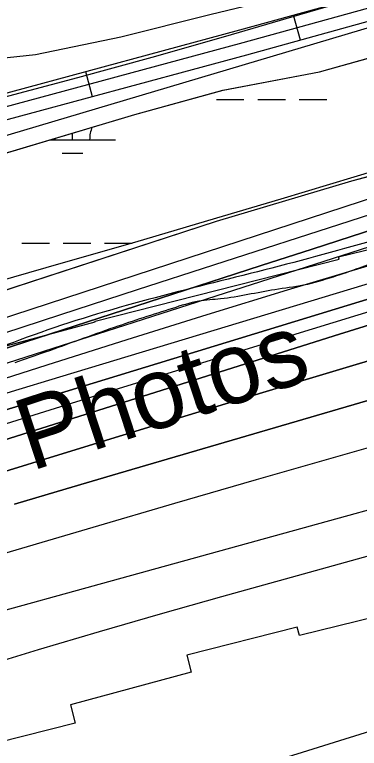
# Model space of a CAD drawing. Extents: x 3297753 to 3335611, y 652252 to 677623.
# Drawn here: x 3319473 to 3319873, y 661649 to 662501 of the extents above; entities that cross this region are included whole.
import ezdxf

# ---------------------------------------------------------------- set-up
doc = ezdxf.new("R2010")
doc.units = 0
for name, color, linetype in [('V-LEVE-TOET', 7, 'Continuous'), ('V-RIVR-EDGE', 7, 'Continuous'), ('V-RIVR-IDEN', 7, 'Continuous'), ('V-ROAD-CNTR', 7, 'Continuous'), ('V-RRAP-FSHR', 7, 'Continuous'), ('V-RRAP-RVMT', 7, 'Continuous'), ('V-SITE-VEGE', 7, 'Continuous'), ('V-TOPO-DPTH', 7, 'Continuous'), ('V-TOPO-MAJR', 7, 'Continuous'), ('V-TOPO-MINR', 7, 'Continuous'), ('V-TOPO-WATR', 7, 'Continuous'), ('V-WETL-SWMP', 7, 'Continuous')]:
    doc.layers.add(name, color=color, linetype=linetype)

msp = doc.modelspace()

# ---------------------------------------------------------------- linework, layer by layer
at = {"layer": 'V-LEVE-TOET'}
for points in [[(3320260.3, 662669.12), (3320237.97, 662662.31), (3320167.29, 662638.81), (3320117.57, 662617.77), (3320065.91, 662597.76), (3320004.88, 662577.33), (3319929.42, 662557.36), (3319810.2, 662528.1), (3319699.17, 662501.35), (3319595.88, 662475.03), (3319497.06, 662454.81), (3319464.57, 662451.36), (3319435.9, 662449.55), (3319407.72, 662445.3), (3319381.93, 662437.9), (3319346.09, 662421), (3319271.26, 662388.67), (3319212, 662360.81), (3319125.35, 662322.69), (3318982.03, 662264.28), (3318869.28, 662216.65), (3318697.69, 662151.27), (3318587.12, 662102.94)], [(3318303.29, 661898.61), (3318349.02, 661915.96), (3318416.47, 661939.66), (3318821.54, 662099.67), (3319094.83, 662210.73), (3319129.96, 662223.38), (3319191.2, 662248.07), (3319293.71, 662284.21), (3319389.38, 662316.49), (3319441.48, 662334.46), (3319612.36, 662385.56), (3319714.56, 662413.47), (3319826.6, 662434.88), (3320041.13, 662495.21), (3320126.4, 662524.59), (3320170.6, 662537.02), (3320215.26, 662553.61), (3320268.86, 662578.67), (3320303.13, 662598.48)]]:
    msp.add_lwpolyline(points, dxfattribs=at)
at = {"layer": 'V-RIVR-EDGE'}
msp.add_spline([(3326889.83, 662141.04), (3326857.5, 662143.19), (3326833.47, 662147.4), (3326810.28, 662152.43), (3326793.71, 662156.2), (3326766.36, 662161.66), (3326732.8, 662165.88), (3326707.11, 662168.02), (3326687.22, 662172.21), (3326656.14, 662173.95), (3326630.03, 662175.67), (3326605.59, 662180.7), (3326578.66, 662186.99), (3326551.74, 662192.86), (3326538.9, 662196.21), (3326518.18, 662198.74), (3326492.9, 662202.12), (3326458.09, 662203.45), (3326427.02, 662208.5), (3326397.19, 662216.04), (3326383.93, 662216.48), (3326351.61, 662221.95), (3326323.86, 662228.24), (3326289.47, 662233.71), (3326274.55, 662235.82), (3326264.61, 662236.67), (3326257.56, 662236.69), (3326248.02, 662233.4), (3326240.97, 662230.1), (3326229.36, 662230.13), (3326221.9, 662230.15), (3326199.12, 662235.18), (3326175.91, 662237.72), (3326132.42, 662248.61), (3326106.72, 662250.33), (3326076.89, 662252.06), (3326054.1, 662257.5), (3326044.99, 662259.6), (3326038.77, 662259.2), (3326026.34, 662260.06), (3326018.47, 662261.32), (3326011.01, 662264.66), (3326005.63, 662265.91), (3325995.68, 662267.18), (3325979.52, 662268.05), (3325960.87, 662270.17), (3325919.03, 662276.9), (3325880.08, 662282.39), (3325827.05, 662291.64), (3325788.93, 662296.71), (3325753.29, 662300.94), (3325716.41, 662304.76), (3325674.98, 662309.01), (3325637.68, 662310.76), (3325591.68, 662315.02), (3325562.68, 662319.65), (3325528.7, 662325.54), (3325491.43, 662335.58), (3325440.89, 662347.72), (3325399.46, 662357.36), (3325379.17, 662362.38), (3325355.55, 662364.1), (3325341.45, 662364.13), (3325329.44, 662365.4), (3325309.97, 662370.84), (3325295.06, 662374.61), (3325287.6, 662374.63), (3325278.89, 662374.23), (3325263.14, 662375.1), (3325245.32, 662375.56), (3325225.84, 662376.85), (3325202.65, 662383.13), (3325187.32, 662386.48), (3325159.97, 662386.96), (3325136.34, 662385.78), (3325109.82, 662387.91), (3325071.29, 662395.47), (3325009.15, 662408.89), (3324964.41, 662419.36), (3324947, 662420.23), (3324932.09, 662421.93), (3324899.78, 662429.47), (3324835.97, 662441.65), (3324792.06, 662448.8), (3324746.88, 662451.4), (3324701.71, 662454.83), (3324664.42, 662459.89), (3324626.73, 662469.52), (3324584.88, 662476.67), (3324541.38, 662483.41), (3324493.32, 662490.99), (3324470.95, 662496.85), (3324444.44, 662503.54), (3324407.99, 662511.51), (3324387.27, 662514.46), (3324369.86, 662514.5), (3324354.93, 662512.88), (3324347.48, 662513.32), (3324329.25, 662516.68), (3324307.28, 662517.56), (3324286.15, 662522.17), (3324253.01, 662528.89), (3324226.5, 662533.93), (3324203.7, 662535.64), (3324172.21, 662538.2), (3324120.83, 662546.62), (3324040.04, 662558.84), (3324001.09, 662563.91), (3323963.38, 662564.83), (3323919.02, 662564.11), (3323879.24, 662567.94), (3323844.02, 662571.35), (3323786.85, 662582.26), (3323746.26, 662592.73), (3323704.82, 662598.63), (3323655.51, 662603.31), (3323589.62, 662609.69), (3323524.56, 662612.75), (3323466.95, 662615.8), (3323449.13, 662617.5), (3323422.62, 662622.54), (3323372.48, 662628.88), (3323343.47, 662631.44), (3323309.9, 662633.6), (3323255.19, 662632.49), (3323188.47, 662636.8), (3323129.62, 662641.5), (3323093.16, 662644.91), (3323076.99, 662643.29), (3323059.99, 662642.92), (3323032.65, 662647.13), (3322965.93, 662651.03), (3322913.71, 662656.54), (3322869.37, 662658.72), (3322809.28, 662663.85), (3322758.72, 662666.04), (3322718.52, 662666.56), (3322657.58, 662665.05), (3322608.67, 662664.76), (3322504.65, 662668.33), (3322412.64, 662669.8), (3322310.67, 662669.64), (3322271.29, 662667.25), (3322224.86, 662665.29), (3322178.85, 662663.75), (3322141.13, 662663.43), (3322102.17, 662663.94), (3322062.8, 662664.45), (3322028.82, 662667.02), (3321980.74, 662666.72), (3321909.43, 662661.93), (3321848.91, 662659.18), (3321801.24, 662655.98), (3321760.61, 662654.01), (3321739.89, 662652.81), (3321701.32, 662645.03), (3321675.19, 662638.47), (3321659.43, 662632.29), (3321646.98, 662627.76), (3321632.89, 662626.97), (3321608.43, 662625.37), (3321558.66, 662615.13), (3321529.64, 662609.4), (3321491.9, 662604.1), (3321455.01, 662601.71), (3321437.18, 662598.44), (3321411.89, 662595.18), (3321407.72, 662587.32), (3321404.39, 662581.52), (3321401.9, 662580.29), (3321396.52, 662582.37), (3321392.38, 662582.8), (3321386.99, 662582.39), (3321382.42, 662580.75), (3321374.55, 662582.84), (3321367.1, 662585.35), (3321350.51, 662582.9), (3321340.15, 662582.51), (3321332.69, 662583.77), (3321326.48, 662583.79), (3321287.49, 662572.28), (3321233.56, 662556.25), (3321160.58, 662542.34), (3321100.46, 662533.37), (3321060.64, 662524.35), (3321023.31, 662514.08), (3320998.02, 662508.75), (3320976.45, 662503.83), (3320957.38, 662500.15), (3320944.53, 662499.76), (3320930.44, 662501.46), (3320919.25, 662501.48), (3320908.47, 662499.44), (3320874.87, 662491.65), (3320813.49, 662476.46), (3320777.82, 662466.19), (3320761.24, 662464.57), (3320740.5, 662460.06), (3320702.34, 662448.14), (3320679.1, 662437.83), (3320658.77, 662428.76), (3320641.77, 662424.66), (3320616.48, 662423.07), (3320582.89, 662414.03), (3320552.18, 662401.26), (3320478.77, 662381.13), (3320420.7, 662363.45), (3320403.69, 662358.1), (3320389.17, 662354.82), (3320375.08, 662354.86), (3320365.13, 662352.4), (3320345.63, 662346.64), (3320205.86, 662308.03), (3320152.77, 662295.72), (3320119.18, 662286.27), (3320088.08, 662282.62), (3320060.29, 662274.81), (3320017.97, 662256.68), (3319991.41, 662244.73), (3319952.83, 662229.07), (3319927.94, 662222.5), (3319897.25, 662215.53), (3319872.36, 662206.89), (3319842.49, 662196.6), (3319808.07, 662187.15), (3319774.9, 662181.84), (3319711.87, 662171.22), (3319686.58, 662168.39), (3319655.89, 662160.17), (3319588.27, 662137.96), (3319508.2, 662109.14), (3319472.94, 662096.79)], degree=3, dxfattribs=at)
at = {"layer": 'V-ROAD-CNTR'}
for p, q in [((3319804.52, 662471.76), (3319796.48, 662500.66)), ((3319563.2, 662406.02), (3319555.38, 662434.98))]:
    msp.add_line(p, q, dxfattribs=at)
for points in [[(3321556.38, 663005.37), (3321340.51, 662953.03), (3321111.51, 662916.26), (3320958.91, 662880.66), (3320756.3, 662834.52), (3320667.85, 662813.02), (3320374.51, 662690.16), (3320171.41, 662621.2), (3319953.15, 662544.28), (3319733.81, 662483.21), (3319290.66, 662363.43), (3318975.13, 662239.44), (3318437.84, 662017.6), (3318018.8, 661848.59)], [(3321568.73, 662977.49), (3321346.43, 662923.6), (3321117.31, 662886.81), (3320965.64, 662851.42), (3320763.17, 662805.32), (3320677.25, 662784.43), (3320385.14, 662662.08), (3320181.21, 662592.85), (3319962.17, 662515.65), (3319741.75, 662454.28), (3319300.09, 662334.9), (3318986.34, 662211.61), (3318449.18, 661989.82), (3318047.95, 661827.99), (3317754.12, 661711.39), (3317613.9, 661664.2), (3317371.32, 661555.92)], [(3320379.83, 662676.12), (3320176.31, 662607.03), (3319957.66, 662529.97), (3319737.78, 662468.74), (3319295.37, 662349.16), (3318980.74, 662225.53), (3318443.51, 662003.71), (3318042.38, 661841.92), (3317748.96, 661725.48), (3317608.43, 661678.19), (3317360.57, 661567.55), (3316952.79, 661401.12), (3316934.4, 661396.42)]]:
    msp.add_lwpolyline(points, dxfattribs=at)
at = {"layer": 'V-RRAP-FSHR'}
msp.add_spline([(3320150.09, 662315.57), (3320047.66, 662286.07), (3319931.17, 662251.44), (3319796.75, 662213.62), (3319527.39, 662140.55), (3319274.19, 662042.74), (3319037.81, 661963.73), (3318810.27, 661886.82), (3318640.56, 661831.26), (3318442.36, 661771.51), (3318223.46, 661674.42), (3318125.37, 661625.89), (3317894.87, 661465.55), (3317737.05, 661336.67), (3317612.9, 661222.68), (3317433.81, 661109.89), (3317347.16, 661063.4), (3317219.78, 661006.27), (3317048.57, 660941.68), (3316920.5, 660895.56), (3316802.75, 660835.25), (3316727.52, 660743.33), (3316559.69, 660646.41), (3316447.95, 660562.27), (3316323.7, 660479.21), (3316253.56, 660449.94), (3316120.17, 660384.24), (3315999.77, 660284.17), (3315912.51, 660202.12), (3315858.05, 660160.36)], degree=3, dxfattribs=at)
at = {"layer": 'V-RRAP-RVMT'}
for p, q in [((3319848.71, 662220.16), (3319988.25, 662253.46)), ((3319566.23, 662145.49), (3319849.47, 662217.27)), ((3319849.47, 662217.27), (3319848.71, 662220.16)), ((3319427.41, 662106.97), (3319566.46, 662144.51)), ((3319566.46, 662144.51), (3319566.23, 662145.49)), ((3319957.5, 661817.81), (3319803.16, 661780.28)), ((3319800.81, 661789.77), (3319672.67, 661757.15)), ((3319803.16, 661780.28), (3319800.81, 661789.77)), ((3319672.67, 661757.15), (3319677.81, 661737.63)), ((3319677.81, 661737.63), (3319537.49, 661699.8)), ((3319537.49, 661699.8), (3319542.92, 661678.4)), ((3319542.92, 661678.4), (3319400.04, 661641.9))]:
    msp.add_line(p, q, dxfattribs=at)
at = {"layer": 'V-SITE-VEGE'}
for p, q in [((3319810.2, 662528.1), (3319699.17, 662501.35)), ((3319699.17, 662501.35), (3319595.88, 662475.03)), ((3319595.88, 662475.03), (3319497.06, 662454.81)), ((3319497.06, 662454.81), (3319464.57, 662451.36))]:
    msp.add_line(p, q, dxfattribs=at)
for points in [[(3318416.47, 661939.66), (3318821.54, 662099.67), (3319094.83, 662210.73), (3319129.96, 662223.38), (3319191.2, 662248.07), (3319293.71, 662284.21), (3319389.38, 662316.49), (3319441.48, 662334.46), (3319612.36, 662385.56), (3319714.56, 662413.47), (3319826.6, 662434.88), (3320041.13, 662495.21), (3320126.4, 662524.59), (3320170.61, 662537.02), (3320215.26, 662553.61), (3320268.86, 662578.67), (3320303.13, 662598.48), (3320334.28, 662613.58), (3320416.12, 662637.74)], [(3320452.03, 662488.58), (3320100.64, 662372.73), (3319863.79, 662307.91), (3319706.81, 662261.08), (3319376.1, 662153.18), (3318991.67, 662033.85), (3318581.09, 661913.52), (3318405.61, 661855.22), (3318294.33, 661822.62), (3318207.47, 661795.57), (3318164.91, 661777.16), (3318123.71, 661747.93), (3317928.72, 661578.78), (3317683.93, 661358.87), (3317490.56, 661217.34)]]:
    msp.add_lwpolyline(points, dxfattribs=at)
at = {"layer": 'V-TOPO-DPTH'}
for points in [[(3319213.6, 662032.85), (3319699.44, 662190.7), (3319758.75, 662209.92), (3319818.07, 662229.09), (3319877.42, 662248.18), (3319936.78, 662267.22), (3320042.64, 662301.09), (3320049.1, 662303.13), (3320055.56, 662305.12), (3320062.04, 662307.06), (3320068.54, 662308.96), (3320134.48, 662327.94), (3320174.01, 662339.12), (3320213.6, 662350.06), (3320253.28, 662360.65), (3320293.03, 662371), (3320784.06, 662496.55)], [(3320683.57, 662427.72), (3320137.51, 662283.02), (3320103.24, 662273.77), (3320069.03, 662264.32), (3320034.91, 662254.56), (3320000.84, 662244.59), (3319882.25, 662209.32), (3319789.03, 662181.26), (3319695.93, 662152.81), (3319603.01, 662123.76), (3319510.22, 662094.31), (3319212.72, 661998.84), (3319199.17, 661994.49), (3319185.62, 661990.13), (3319172.07, 661985.77), (3319158.53, 661981.4), (3319074.73, 661954.35), (3319019.3, 661936.38), (3318963.9, 661918.34), (3318908.55, 661900.16), (3318853.22, 661881.9), (3318510.86, 661768.46)], [(3320683.57, 662427.72), (3320137.51, 662283.02), (3320103.24, 662273.77), (3320069.03, 662264.32), (3320034.91, 662254.56), (3320000.84, 662244.59), (3319882.25, 662209.32), (3319789.03, 662181.26), (3319695.93, 662152.81), (3319603.01, 662123.76), (3319510.22, 662094.31), (3319212.72, 661998.84), (3319199.17, 661994.49), (3319185.62, 661990.13), (3319172.07, 661985.77), (3319158.53, 661981.4), (3319074.73, 661954.35), (3319019.3, 661936.38), (3318963.9, 661918.34), (3318908.55, 661900.16), (3318853.22, 661881.9), (3318510.86, 661768.46)], [(3319266.76, 661946.07), (3319843.58, 662128.27), (3319884.42, 662141.11), (3319925.28, 662153.88), (3319966.17, 662166.53), (3320007.08, 662179.11), (3320082.16, 662202.09), (3320085.55, 662203.12), (3320088.95, 662204.13), (3320092.36, 662205.12), (3320095.77, 662206.09), (3320127.51, 662215.02), (3320146.81, 662220.39), (3320166.13, 662225.69), (3320185.47, 662230.88), (3320204.84, 662235.99), (3320818.97, 662396.45)], [(3320818.97, 662396.45), (3320204.84, 662235.99), (3320185.47, 662230.88), (3320166.13, 662225.69), (3320146.81, 662220.39), (3320127.51, 662215.02), (3320095.77, 662206.09), (3320092.36, 662205.12), (3320088.95, 662204.13), (3320085.55, 662203.12), (3320082.16, 662202.09), (3320007.08, 662179.11), (3319966.17, 662166.53), (3319925.28, 662153.88), (3319884.42, 662141.11), (3319843.58, 662128.27), (3319266.76, 661946.07)], [(3318635.17, 661704.34), (3318697.54, 661726.26), (3318760.06, 661747.75), (3318822.79, 661768.58), (3318885.68, 661788.99), (3319193.24, 661887), (3319206.49, 661891.21), (3319219.74, 661895.4), (3319233, 661899.57), (3319246.27, 661903.72), (3319435.94, 661962.87), (3319544.1, 661996.37), (3319652.36, 662029.59), (3319760.75, 662062.37), (3319869.22, 662094.87), (3320039.89, 662145.64), (3320071.04, 662154.86), (3320102.21, 662164.01), (3320133.41, 662173.08), (3320164.62, 662182.08), (3320847.64, 662378.05)], [(3320847.64, 662378.05), (3320164.62, 662182.08), (3320133.41, 662173.08), (3320102.21, 662164.01), (3320071.04, 662154.86), (3320039.89, 662145.64), (3319869.22, 662094.87), (3319760.75, 662062.37), (3319652.36, 662029.59), (3319544.1, 661996.37), (3319435.94, 661962.87), (3319246.27, 661903.72), (3319233, 661899.57), (3319219.74, 661895.4), (3319206.49, 661891.21), (3319193.24, 661887), (3318885.68, 661788.99), (3318822.79, 661768.58), (3318760.06, 661747.75), (3318697.54, 661726.26), (3318635.17, 661704.34)], [(3320456.87, 662334.76), (3320362.68, 662309.57), (3320268.63, 662283.84), (3320114.36, 662240.9), (3320097.18, 662236.05), (3320080.03, 662231.11), (3320062.91, 662226.03), (3320045.82, 662220.87), (3319296.96, 661991.39)], [(3319296.96, 661991.39), (3320045.82, 662220.87), (3320062.91, 662226.03), (3320080.03, 662231.11), (3320097.18, 662236.05), (3320114.36, 662240.9), (3320268.63, 662283.84), (3320362.68, 662309.57), (3320456.87, 662334.76)], [(3319472.63, 661932.65), (3319532.76, 661950.46), (3319592.91, 661968.18), (3320096.64, 662116.07), (3320106.41, 662118.93), (3320116.18, 662121.77), (3320125.96, 662124.59), (3320135.74, 662127.39), (3320231.09, 662154.59), (3320288.61, 662170.75), (3320346.22, 662186.6), (3320403.96, 662201.97)], [(3320403.96, 662201.97), (3320346.22, 662186.6), (3320288.61, 662170.75), (3320231.09, 662154.59), (3320135.74, 662127.39), (3320125.96, 662124.59), (3320116.18, 662121.77), (3320106.41, 662118.93), (3320096.64, 662116.07), (3319592.91, 661968.18), (3319532.76, 661950.46), (3319472.63, 661932.65)]]:
    msp.add_lwpolyline(points, dxfattribs=at)
at = {"layer": 'V-TOPO-MAJR'}
for points in [[(3320732.96, 662701.72), (3320059.42, 662371.61), (3320047.75, 662367.85), (3320036.05, 662364.14), (3320024.34, 662360.5), (3320012.61, 662356.91), (3319866.51, 662312.61), (3319781.67, 662287.07), (3319696.75, 662261.78), (3319611.74, 662236.83), (3319526.65, 662212.13), (3319193.93, 662116.27), (3319171.15, 662109.71), (3319148.37, 662103.14), (3319125.6, 662096.58), (3319102.82, 662090.01), (3318753.48, 661989.24), (3318700.31, 661973.62), (3318647.24, 661957.68)], [(3318576.47, 661588.05), (3318714.96, 661638.53), (3318802.96, 661669.86), (3318891.25, 661700.3), (3318979.99, 661729.42), (3319069.03, 661757.65), (3319208.75, 661800.81), (3319228.16, 661806.76), (3319247.59, 661812.67), (3319267.04, 661818.5), (3319286.51, 661824.28), (3319564.12, 661906.13), (3319658.71, 661933.86), (3319753.35, 661961.38), (3319848.09, 661988.59), (3319942.88, 662015.6), (3320099.24, 662059.88), (3320115.9, 662064.61), (3320132.56, 662069.34), (3320149.21, 662074.09), (3320165.87, 662078.84), (3320871.39, 662280.57)]]:
    msp.add_lwpolyline(points, dxfattribs=at)
at = {"layer": 'V-TOPO-MINR'}
for points in [[(3320698.7, 662748.68), (3320046.08, 662536.48), (3320015.8, 662526.76), (3319985.46, 662517.18), (3319955.06, 662507.84), (3319924.62, 662498.64), (3319192.96, 662280.64), (3319176.85, 662275.96), (3319160.71, 662271.42), (3319144.5, 662267.1), (3319128.26, 662262.92), (3319111.97, 662258.91), (3318472.72, 661974.53), (3318444.01, 661964.55), (3318415.06, 661955.36), (3318385.77, 661947.34), (3318356.24, 661940.11), (3318325.52, 661933.25)], [(3320339.44, 662718.65), (3320273.4, 662676.99), (3320239.82, 662657.31), (3320205.49, 662639.15), (3320170.05, 662623.28), (3320133.87, 662608.93), (3319999.54, 662560.68), (3319986.79, 662556.22), (3319973.98, 662551.91), (3319961.11, 662547.82), (3319948.18, 662543.87), (3319803.18, 662500.97), (3319717.61, 662476.08), (3319631.89, 662451.71), (3319545.95, 662428.12), (3319459.87, 662405.06), (3319116.29, 662314.69), (3319097.3, 662309.8), (3319078.29, 662305.05), (3319059.22, 662300.5), (3319040.12, 662296.09), (3318706.03, 662220.8)], [(3320784.06, 662496.55), (3320293.03, 662371), (3320253.28, 662360.65), (3320213.6, 662350.06), (3320174.01, 662339.12), (3320134.48, 662327.94), (3320068.54, 662308.96), (3320062.04, 662307.06), (3320055.56, 662305.12), (3320049.1, 662303.13), (3320042.64, 662301.09), (3319936.78, 662267.22), (3319877.42, 662248.18), (3319818.07, 662229.09), (3319758.75, 662209.92), (3319699.44, 662190.7), (3319213.6, 662032.85)], [(3320568.35, 662492.05), (3320091.97, 662353.56), (3320068.1, 662346.49), (3320044.27, 662339.27), (3320020.51, 662331.81), (3319996.8, 662324.19), (3319309.07, 662099.41), (3319285.19, 662091.58), (3319261.32, 662083.73), (3319237.47, 662075.84), (3319213.62, 662067.92), (3319172.23, 662054.14), (3319169.08, 662053.09), (3319165.94, 662052.05), (3319162.79, 662051.01), (3319159.64, 662049.98), (3318463.97, 661822.31)], [(3320425.8, 662429.49), (3320331.62, 662403.43), (3320237.61, 662376.74), (3320080.26, 662331.24), (3320065.07, 662326.77), (3320049.91, 662322.2), (3320034.8, 662317.49), (3320019.71, 662312.69), (3319703.68, 662210.43), (3319614.83, 662181.61), (3319526, 662152.7), (3319437.21, 662123.67), (3319348.46, 662094.54), (3319193.1, 662043.45), (3319182.04, 662039.81), (3319170.98, 662036.19), (3319159.91, 662032.57), (3319148.84, 662028.96), (3318647.23, 661865.57)], [(3320818.97, 662396.45), (3320204.84, 662235.99), (3320185.47, 662230.88), (3320166.13, 662225.69), (3320146.81, 662220.39), (3320127.51, 662215.02), (3320095.77, 662206.09), (3320092.36, 662205.12), (3320088.95, 662204.13), (3320085.55, 662203.12), (3320082.16, 662202.09), (3320007.08, 662179.11), (3319966.17, 662166.53), (3319925.28, 662153.88), (3319884.42, 662141.11), (3319843.58, 662128.27), (3319266.76, 661946.07)], [(3320445.76, 662385.97), (3320368.92, 662366.2), (3320292.11, 662346.33), (3320215.32, 662326.39), (3320100.38, 662296.46), (3320081.09, 662291.34), (3320061.83, 662286.11), (3320042.62, 662280.71), (3320023.44, 662275.18), (3320004.31, 662269.5), (3319985.21, 662263.72), (3319966.16, 662257.78), (3319947.13, 662251.75), (3319223.03, 662018.88), (3319201.92, 662012.08), (3319180.8, 662005.28), (3319159.7, 661998.47), (3319138.59, 661991.65), (3319008.78, 661949.66), (3318922.82, 661921.69), (3318836.93, 661893.52), (3318751.14, 661865.04), (3318665.41, 661836.36), (3318520.35, 661787.55)], [(3320847.64, 662378.05), (3320164.62, 662182.08), (3320133.41, 662173.08), (3320102.21, 662164.01), (3320071.04, 662154.86), (3320039.89, 662145.64), (3319869.22, 662094.87), (3319760.75, 662062.37), (3319652.36, 662029.59), (3319544.1, 661996.37), (3319435.94, 661962.87), (3319246.27, 661903.72), (3319233, 661899.57), (3319219.74, 661895.4), (3319206.49, 661891.21), (3319193.24, 661887), (3318885.68, 661788.99), (3318822.79, 661768.58), (3318760.06, 661747.75), (3318697.54, 661726.26), (3318635.17, 661704.34)], [(3320478.78, 662357.03), (3320125.02, 662260.5), (3320099.96, 662253.55), (3320074.94, 662246.46), (3320049.98, 662239.17), (3320025.07, 662231.73), (3319524.86, 662080.16), (3319468.99, 662063.08), (3319413.16, 662045.83), (3319357.42, 662028.32), (3319301.73, 662010.63), (3319202.4, 661978.82), (3319196.42, 661976.91), (3319190.44, 661974.99), (3319184.46, 661973.06), (3319178.48, 661971.14), (3319141.25, 661959.15), (3319116.67, 661951.21), (3319092.09, 661943.25), (3319067.52, 661935.26), (3319042.95, 661927.26), (3318501.84, 661750.53)], [(3320456.87, 662334.76), (3320362.68, 662309.57), (3320268.63, 662283.84), (3320114.36, 662240.9), (3320097.18, 662236.05), (3320080.03, 662231.11), (3320062.91, 662226.03), (3320045.82, 662220.87), (3319296.96, 661991.39)], [(3320371.18, 662296.31), (3320313.68, 662281.16), (3320256.29, 662265.61), (3320198.98, 662249.79), (3320105.06, 662223.52), (3320094.77, 662220.59), (3320084.49, 662217.62), (3320074.23, 662214.58), (3320063.99, 662211.48), (3319788.91, 662127.24), (3319690.88, 662097.08), (3319592.91, 662066.74), (3319495.02, 662036.13), (3319397.18, 662005.35), (3319267.63, 661964.4), (3319234.61, 661953.95), (3319201.6, 661943.5), (3319168.59, 661933.03), (3319135.59, 661922.55), (3319102.65, 661911.89), (3319069.78, 661901), (3319037.04, 661889.76), (3319004.37, 661878.29), (3318564.62, 661721.24)], [(3319322.84, 661771.1), (3320057.04, 661974.1), (3320073.12, 661978.55), (3320089.21, 661983.02), (3320105.28, 661987.5), (3320121.36, 661991.99), (3320147.66, 661999.35), (3320150.58, 662000.18), (3320153.5, 662001.02), (3320156.41, 662001.89), (3320159.31, 662002.76), (3320199.56, 662015.08), (3320222.6, 662022.08), (3320245.65, 662029.03), (3320268.73, 662035.91), (3320291.82, 662042.73), (3320861.14, 662209.91)], [(3320403.96, 662201.97), (3320346.22, 662186.6), (3320288.61, 662170.75), (3320231.09, 662154.59), (3320135.74, 662127.39), (3320125.96, 662124.59), (3320116.18, 662121.77), (3320106.41, 662118.93), (3320096.64, 662116.07), (3319592.91, 661968.18), (3319532.76, 661950.46), (3319472.63, 661932.65)], [(3320632.82, 662090.54), (3320226.45, 661968.87), (3320198.72, 661960.66), (3320170.96, 661952.56), (3320143.16, 661944.63), (3320115.32, 661936.8), (3319712.88, 661824.96), (3319641.83, 661804.89), (3319570.9, 661784.43), (3319500.15, 661763.36), (3319429.51, 661741.89), (3319306.66, 661703.99), (3319297.58, 661701.05), (3319288.56, 661697.95), (3319279.62, 661694.61), (3319270.75, 661691.1), (3319123.99, 661630.8)], [(3319655.8, 661597.22), (3320189.45, 661764.45), (3320209.74, 661770.92), (3320229.99, 661777.53), (3320250.17, 661784.36), (3320270.3, 661791.32), (3320444.94, 661852.7)]]:
    msp.add_lwpolyline(points, dxfattribs=at)
at = {"layer": 'V-TOPO-WATR'}
msp.add_lwpolyline([(3320683.57, 662427.72), (3320137.51, 662283.02), (3320103.24, 662273.77), (3320069.03, 662264.32), (3320034.91, 662254.56), (3320000.84, 662244.59), (3319882.25, 662209.32), (3319789.03, 662181.26), (3319695.93, 662152.81), (3319603.01, 662123.76), (3319510.22, 662094.31), (3319212.72, 661998.84), (3319199.17, 661994.49), (3319185.62, 661990.13), (3319172.07, 661985.77), (3319158.53, 661981.4), (3319074.73, 661954.35), (3319019.3, 661936.38), (3318963.9, 661918.34), (3318908.55, 661900.16), (3318853.22, 661881.9), (3318510.86, 661768.46)], dxfattribs=at)
at = {"layer": 'V-WETL-SWMP'}
for p, q in [((3319699.17, 662501.35), (3319595.88, 662475.03)), ((3319826.69, 662434.88), (3320041.22, 662495.21)), ((3319595.88, 662475.03), (3319497.06, 662454.81)), ((3319497.06, 662454.81), (3319464.57, 662451.36)), ((3319714.65, 662413.47), (3319826.69, 662434.88)), ((3319612.44, 662385.56), (3319714.65, 662413.47)), ((3319706.93, 662402.65), (3319738.93, 662402.68)), ((3319754.93, 662402.7), (3319786.93, 662402.73)), ((3319802.93, 662402.75), (3319834.93, 662402.78)), ((3319441.57, 662334.46), (3319612.44, 662385.56)), ((3320100.64, 662372.73), (3319863.79, 662307.9)), ((3319539.91, 662356.05), (3319539.9, 662363.87)), ((3319513.67, 662356.02), (3319589.91, 662356.1)), ((3319527.93, 662340.6), (3319551.93, 662340.63)), ((3319863.79, 662307.9), (3319706.81, 662261.08)), ((3319706.81, 662261.08), (3319376.1, 662153.18)), ((3319481.19, 662235.92), (3319513.19, 662235.95)), ((3319529.19, 662235.97), (3319561.19, 662236)), ((3319577.19, 662236.01), (3319609.19, 662236.05))]:
    msp.add_line(p, q, dxfattribs=at)
for centre, start, end in [((3319595.15, 662356.58), 156.31486, 180.83014), ((3319484.67, 662356.47), 359.28648, 2.29931)]:
    msp.add_arc(centre, 35.25, start, end, dxfattribs=at)

# ---------------------------------------------------------------- texts
at = {"layer": 'V-RIVR-IDEN'}
msp.add_text('Photos', height=83, rotation=18.16399, dxfattribs=at).set_placement((3319491.78, 661970.89))

doc.saveas('drawing.dxf')
